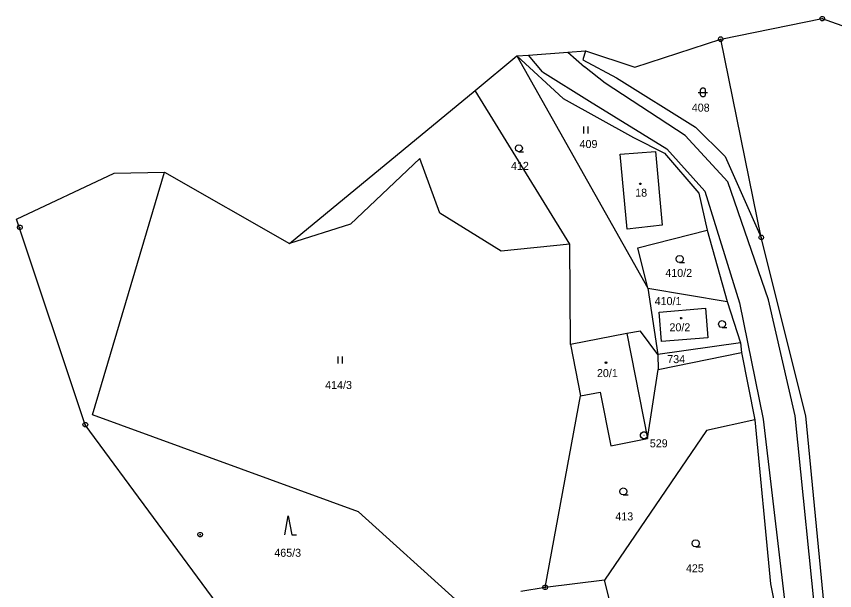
# Model space of a CAD drawing. Extents: x -694465 to -690527, y -983694 to -978978.
# Drawn here: x -693900 to -693726.2, y -980785.9 to -980664 of the extents above; entities that cross this region are included whole.
import ezdxf

# ---------------------------------------------------------------- set-up
doc = ezdxf.new("R2010")
doc.units = 0
for name, color, linetype in [('Vrstva 1', 7, 'Continuous'), ('Vrstva 17', 7, 'Continuous'), ('Vrstva 18', 7, 'Continuous'), ('Vrstva 19', 7, 'Continuous'), ('Vrstva 24', 7, 'Continuous'), ('Vrstva 25', 7, 'Continuous')]:
    doc.layers.add(name, color=color, linetype=linetype)

msp = doc.modelspace()

# ---------------------------------------------------------------- linework, layer by layer
at = {"layer": 'Vrstva 1'}
for points in [[(-693750.44, -980668.84), (-693728.88, -980664.46), (-693708.44, -980671.7)], [(-693779.15, -980671.32), (-693768.7, -980674.8), (-693750.44, -980668.84)], [(-693741.82, -980710.92), (-693750.44, -980668.84)], [(-693791.22, -980672.21), (-693782.93, -980671.6)], [(-693782.93, -980671.6), (-693779.15, -980671.32)], [(-693782.93, -980671.6), (-693779.37, -980674.68)], [(-693779.15, -980671.32), (-693779.71, -980673.23)], [(-693802.608, -980679.698), (-693793.76, -980672.39)], [(-693793.76, -980672.39), (-693791.22, -980672.21)], [(-693793.76, -980672.39), (-693765.92, -980721.69)], [(-693793.76, -980672.39), (-693783.9, -980681.41)], [(-693788.26, -980675.77), (-693791.22, -980672.21)], [(-693779.71, -980673.23), (-693772.57, -980677.03)], [(-693774.96, -980678.16), (-693779.37, -980674.68)], [(-693788.26, -980675.77), (-693778.3, -980682.02)], [(-693772.57, -980677.03), (-693755.79, -980687.49)], [(-693758.02, -980689.26), (-693774.96, -980678.16)], [(-693841.97, -980712.21), (-693802.608, -980679.698)], [(-693782.45, -980712.35), (-693802.608, -980679.698)], [(-693783.9, -980681.41), (-693768.98, -980689.72)], [(-693778.3, -980682.02), (-693761.85, -980692.08)], [(-693755.79, -980687.49), (-693749.52, -980693.77)], [(-693748.93, -980699.12), (-693758.02, -980689.26)], [(-693768.98, -980689.72), (-693762.4, -980693.04)], [(-693764.32, -980692.65), (-693762.88, -980708.32), (-693770.31, -980709.16), (-693771.76, -980693.26), (-693764.32, -980692.65)], [(-693761.85, -980692.08), (-693753.8, -980701.07)], [(-693814.31, -980694.14), (-693829.03, -980708.14)], [(-693810.09, -980705.79), (-693814.31, -980694.14)], [(-693762.4, -980693.04), (-693755.07, -980701.56)], [(-693749.52, -980693.77), (-693741.82, -980710.92)], [(-693856.33, -980790.1), (-693885.35, -980750.68), (-693899.99, -980707.02), (-693879.25, -980697.31), (-693868.53, -980697.09)], [(-693883.84, -980748.59), (-693868.53, -980697.09)], [(-693868.53, -980697.09), (-693841.97, -980712.21)], [(-693740.31, -980724.18), (-693748.93, -980699.12)], [(-693753.8, -980701.07), (-693746.46, -980724.78)], [(-693755.07, -980701.56), (-693753.35, -980709.38)], [(-693797.08, -980713.87), (-693810.09, -980705.79)], [(-693829.03, -980708.14), (-693841.97, -980712.21)], [(-693768.05, -980713.15), (-693753.35, -980709.38)], [(-693753.35, -980709.38), (-693749.1, -980724.55)], [(-693732.35, -980748.78), (-693741.82, -980710.92)], [(-693782.45, -980712.35), (-693797.08, -980713.87)], [(-693782.32, -980733.66), (-693782.45, -980712.35)], [(-693765.92, -980721.69), (-693768.05, -980713.15)], [(-693765.92, -980721.69), (-693763.76, -980735.75)], [(-693765.92, -980721.69), (-693749.1, -980724.55)], [(-693749.1, -980724.55), (-693746.26, -980733.33)], [(-693746.46, -980724.78), (-693741.45, -980749.54)], [(-693734.65, -980748.78), (-693740.31, -980724.18)], [(-693753.7, -980725.96), (-693753.18, -980732.23), (-693763.02, -980733.05), (-693763.53, -980726.77), (-693753.7, -980725.96)], [(-693767.48, -980730.84), (-693770.34, -980731.33)], [(-693763.76, -980735.75), (-693767.48, -980730.84)], [(-693770.34, -980731.33), (-693782.32, -980733.66)], [(-693770.34, -980731.33), (-693766.01, -980753.63)], [(-693782.32, -980733.66), (-693780.2, -980744.56)], [(-693746.26, -980733.33), (-693763.76, -980735.75)], [(-693746.26, -980733.33), (-693746.01, -980735.33)], [(-693763.76, -980735.75), (-693763.74, -980738.95)], [(-693763.74, -980738.95), (-693746.01, -980735.33)], [(-693746.01, -980735.33), (-693743.2, -980749.63)], [(-693766.01, -980753.63), (-693763.74, -980738.95)], [(-693787.72, -980785.23), (-693780.2, -980744.56)], [(-693780.2, -980744.56), (-693776.01, -980743.75)], [(-693776.01, -980743.75), (-693773.8, -980755.14)], [(-693827.33, -980769.22), (-693883.84, -980748.59)], [(-693743.2, -980749.63), (-693753.43, -980751.93)], [(-693743.2, -980749.63), (-693739.89, -980784.47)], [(-693741.45, -980749.54), (-693735.99, -980795.73)], [(-693729.91, -980795.69), (-693734.65, -980748.78)], [(-693727.83, -980795.68), (-693732.35, -980748.78)], [(-693753.43, -980751.93), (-693775.13, -980783.67)], [(-693773.8, -980755.14), (-693766.01, -980753.63)], [(-693806.02, -980788.45), (-693827.33, -980769.22)], [(-693775.13, -980783.67), (-693787.72, -980785.23)], [(-693770.43, -980802.32), (-693775.13, -980783.67)], [(-693739.89, -980784.47), (-693737.59, -980795.73)], [(-693787.72, -980785.23), (-693792.863, -980786.135)]]:
    msp.add_lwpolyline(points, dxfattribs=at)
at = {"layer": 'Vrstva 24'}
for points in [[(-693728.726, -980663.984), (-693728.476, -980664.166), (-693728.38, -980664.46), (-693728.476, -980664.754), (-693728.726, -980664.936), (-693729.034, -980664.936), (-693729.284, -980664.754), (-693729.38, -980664.46), (-693729.284, -980664.166), (-693729.034, -980663.984)], [(-693750.286, -980668.364), (-693750.036, -980668.546), (-693749.94, -980668.84), (-693750.036, -980669.134), (-693750.286, -980669.316), (-693750.594, -980669.316), (-693750.844, -980669.134), (-693750.94, -980668.84), (-693750.844, -980668.546), (-693750.594, -980668.364)], [(-693899.086, -980708.304), (-693898.836, -980708.486), (-693898.74, -980708.78), (-693898.836, -980709.074), (-693899.086, -980709.256), (-693899.394, -980709.256), (-693899.644, -980709.074), (-693899.74, -980708.78), (-693899.644, -980708.486), (-693899.394, -980708.304)], [(-693741.666, -980710.444), (-693741.416, -980710.626), (-693741.32, -980710.92), (-693741.416, -980711.214), (-693741.666, -980711.396), (-693741.974, -980711.396), (-693742.224, -980711.214), (-693742.32, -980710.92), (-693742.224, -980710.626), (-693741.974, -980710.444)], [(-693885.196, -980750.204), (-693884.946, -980750.386), (-693884.85, -980750.68), (-693884.946, -980750.974), (-693885.196, -980751.156), (-693885.504, -980751.156), (-693885.754, -980750.974), (-693885.85, -980750.68), (-693885.754, -980750.386), (-693885.504, -980750.204)], [(-693766.546, -980752.216), (-693766.21, -980752.41), (-693766.016, -980752.746), (-693766.016, -980753.134), (-693766.21, -980753.47), (-693766.546, -980753.664), (-693766.934, -980753.664), (-693767.27, -980753.47), (-693767.464, -980753.134), (-693767.464, -980752.746), (-693767.27, -980752.41), (-693766.934, -980752.216)], [(-693860.816, -980773.544), (-693860.566, -980773.726), (-693860.47, -980774.02), (-693860.566, -980774.314), (-693860.816, -980774.496), (-693861.124, -980774.496), (-693861.374, -980774.314), (-693861.47, -980774.02), (-693861.374, -980773.726), (-693861.124, -980773.544)], [(-693787.566, -980784.754), (-693787.316, -980784.936), (-693787.22, -980785.23), (-693787.316, -980785.524), (-693787.566, -980785.706), (-693787.874, -980785.706), (-693788.124, -980785.524), (-693788.22, -980785.23), (-693788.124, -980784.936), (-693787.874, -980784.754)]]:
    msp.add_lwpolyline(points, close=True, dxfattribs=at)
for points in [[(-693728.999, -980664.46), (-693728.76, -980664.46)], [(-693750.559, -980668.84), (-693750.32, -980668.84)], [(-693899.359, -980708.78), (-693899.12, -980708.78)], [(-693741.939, -980710.92), (-693741.7, -980710.92)], [(-693885.469, -980750.68), (-693885.23, -980750.68)], [(-693766.79, -980752.94), (-693766.69, -980752.94)], [(-693861.089, -980774.02), (-693860.85, -980774.02)], [(-693787.839, -980785.23), (-693787.6, -980785.23)]]:
    msp.add_lwpolyline(points, dxfattribs=at)
at = {"layer": 'Vrstva 25'}
for points in [[(-693755.21, -980680.12), (-693753.21, -980680.12)], [(-693779.55, -980687.38), (-693779.55, -980688.88)], [(-693778.55, -980688.88), (-693778.55, -980687.38)], [(-693793.29, -980692.74), (-693793.665, -980692.639), (-693793.939, -980692.365), (-693794.04, -980691.99), (-693793.939, -980691.615), (-693793.665, -980691.341), (-693793.29, -980691.24), (-693792.915, -980691.341), (-693792.641, -980691.615), (-693792.54, -980691.99), (-693792.641, -980692.365), (-693792.915, -980692.639), (-693793.29, -980692.74), (-693792.29, -980692.741)], [(-693759.16, -980716.25), (-693759.535, -980716.149), (-693759.809, -980715.875), (-693759.91, -980715.5), (-693759.809, -980715.125), (-693759.535, -980714.851), (-693759.16, -980714.75), (-693758.785, -980714.851), (-693758.511, -980715.125), (-693758.41, -980715.5), (-693758.511, -980715.875), (-693758.785, -980716.149), (-693759.16, -980716.25), (-693758.16, -980716.251)], [(-693750.15, -980730.07), (-693750.525, -980729.969), (-693750.799, -980729.695), (-693750.9, -980729.32), (-693750.799, -980728.945), (-693750.525, -980728.671), (-693750.15, -980728.57), (-693749.775, -980728.671), (-693749.501, -980728.945), (-693749.4, -980729.32), (-693749.501, -980729.695), (-693749.775, -980729.969), (-693750.15, -980730.07), (-693749.15, -980730.071)], [(-693831.75, -980736.21), (-693831.75, -980737.71)], [(-693830.75, -980737.71), (-693830.75, -980736.21)], [(-693771.12, -980765.61), (-693771.495, -980765.509), (-693771.769, -980765.235), (-693771.87, -980764.86), (-693771.769, -980764.485), (-693771.495, -980764.211), (-693771.12, -980764.11), (-693770.745, -980764.211), (-693770.471, -980764.485), (-693770.37, -980764.86), (-693770.471, -980765.235), (-693770.745, -980765.509), (-693771.12, -980765.61), (-693770.12, -980765.611)], [(-693843.02, -980774.04), (-693842.27, -980770.04), (-693841.52, -980774.04), (-693840.52, -980774.04)], [(-693755.75, -980776.63), (-693756.125, -980776.529), (-693756.399, -980776.255), (-693756.5, -980775.88), (-693756.399, -980775.505), (-693756.125, -980775.231), (-693755.75, -980775.13), (-693755.375, -980775.231), (-693755.101, -980775.505), (-693755, -980775.88), (-693755.101, -980776.255), (-693755.375, -980776.529), (-693755.75, -980776.63), (-693754.75, -980776.631)]]:
    msp.add_lwpolyline(points, dxfattribs=at)
for points in [[(-693754.71, -980679.62), (-693754.615, -980679.326), (-693754.365, -980679.144), (-693754.055, -980679.144), (-693753.805, -980679.326), (-693753.71, -980679.62), (-693753.71, -980680.62), (-693753.805, -980680.914), (-693754.055, -980681.096), (-693754.365, -980681.096), (-693754.615, -980680.914), (-693754.71, -980680.62)], [(-693767.403, -980699.368), (-693767.315, -980699.52), (-693767.403, -980699.672), (-693767.577, -980699.672), (-693767.665, -980699.52), (-693767.577, -980699.368)], [(-693758.763, -980727.928), (-693758.675, -980728.08), (-693758.763, -980728.232), (-693758.937, -980728.232), (-693759.025, -980728.08), (-693758.937, -980727.928)], [(-693774.703, -980737.368), (-693774.615, -980737.52), (-693774.703, -980737.672), (-693774.877, -980737.672), (-693774.965, -980737.52), (-693774.877, -980737.368)]]:
    msp.add_lwpolyline(points, close=True, dxfattribs=at)

# ---------------------------------------------------------------- texts
at = {"layer": 'Vrstva 17'}
msp.add_text('529', height=1.7, dxfattribs=at).set_placement((-693765.493, -980755.49))
at = {"layer": 'Vrstva 18'}
for s, p in [('408', (-693756.581, -980684.21)), ('409', (-693780.411, -980691.94)), ('412', (-693794.97, -980696.58)), ('410/2', (-693762.196, -980719.31)), ('410/1', (-693764.464, -980725.29)), ('734', (-693761.791, -980737.61)), ('414/3', (-693834.422, -980743.11)), ('413', (-693772.813, -980771.01)), ('465/3', (-693845.223, -980778.73)), ('425', (-693757.825, -980782.03))]:
    msp.add_text(s, height=1.7, dxfattribs=at).set_placement(p)
at = {"layer": 'Vrstva 19'}
for s, p in [('18', (-693768.597, -980702.27)), ('20/2', (-693761.323, -980730.86)), ('20/1', (-693776.713, -980740.58))]:
    msp.add_text(s, height=1.7, dxfattribs=at).set_placement(p)

doc.saveas('drawing.dxf')
